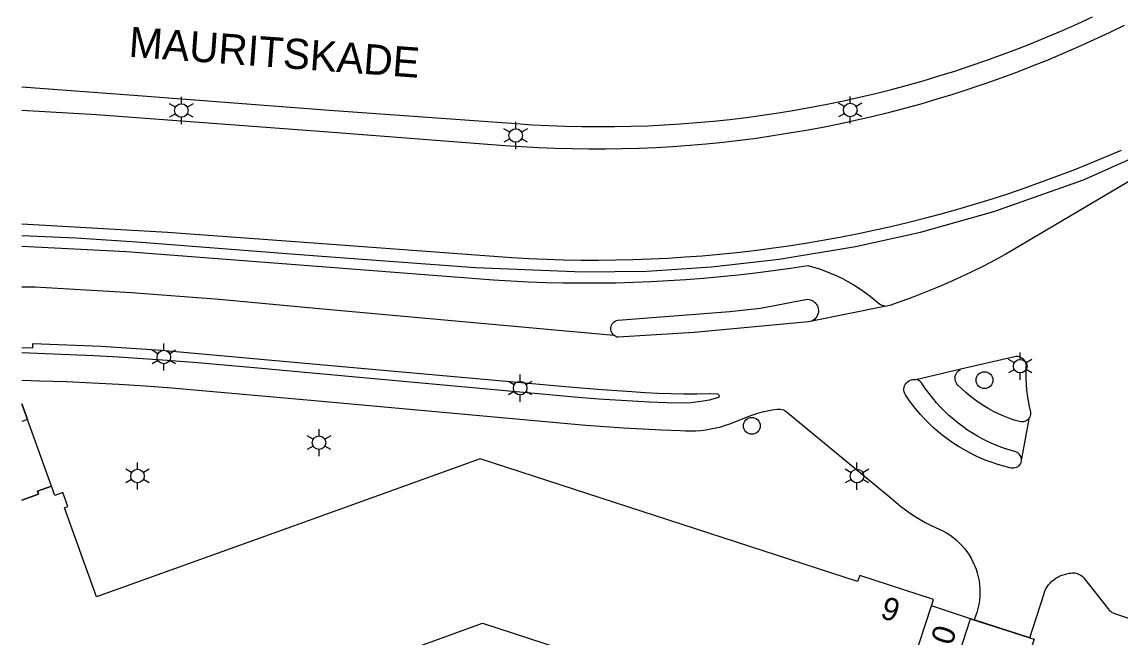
# Model space of a CAD drawing. Extents: x 122462 to 123306, y 485548 to 486417.
# Drawn here: x 122462 to 122534.9, y 485893.5 to 485934.3 of the extents above; entities that cross this region are included whole.
import ezdxf

# ---------------------------------------------------------------- set-up
doc = ezdxf.new("R2010")
doc.units = 0
for name, color, linetype in [('B-WE-IE-MEUBILAIR_WEGMEUBILAIR_VERKEERSBORD-S', 7, 'Continuous'), ('Level 1', 7, 'Continuous'), ('Level 10', 7, 'Continuous'), ('Level 17', 7, 'Continuous'), ('Level 24', 7, 'Continuous'), ('Level 34', 7, 'Continuous'), ('Level 4', 7, 'Continuous'), ('Level 50', 7, 'Continuous'), ('Level 53', 7, 'Continuous'), ('N-WE-GR-BOOM_DOORWORTELBARE RUIMTE-G', 7, 'Continuous')]:
    doc.layers.add(name, color=color, linetype=linetype)

msp = doc.modelspace()

# ---------------------------------------------------------------- linework, layer by layer
at = {"layer": 'Level 1'}
msp.add_line((122524.989, 485894.699), (122522.393, 485895.557), dxfattribs=at)
for points in [[(122522.393, 485895.557), (122522.529, 485895.979), (122517.64, 485897.569), (122517.471, 485897.161), (122492.439, 485905.309), (122481.021, 485901.199), (122466.986, 485896.148), (122464.857, 485902.063), (122465.073, 485902.14), (122464.74, 485903.065), (122464.222, 485902.879), (122463.999, 485903.489), (122463.061, 485903.153), (122463.128, 485902.965), (122462.03, 485902.57)], [(122520.524, 485889.816), (122523.125, 485888.969), (122524.989, 485894.699)], [(122478.831, 485862.441), (122476.564, 485868.745), (122476.98, 485868.895), (122475.342, 485873.451), (122490.096, 485878.755), (122485.397, 485891.807), (122492.594, 485894.398), (122519.195, 485885.736), (122520.524, 485889.816)]]:
    msp.add_lwpolyline(points, dxfattribs=at)
at = {"layer": 'Level 10'}
for points in [[(122462.03, 485902.57), (122463.128, 485902.965), (122463.061, 485903.153), (122463.999, 485903.489), (122462.03, 485908.939)], [(122527.331, 485887.599), (122523.125, 485888.969), (122524.989, 485894.699), (122528.914, 485893.434), (122529.199, 485893.34), (122527.331, 485887.599)]]:
    msp.add_lwpolyline(points, dxfattribs=at)
at = {"layer": 'Level 17'}
for p, q in [((122519.375, 485915.419), (122514.462, 485914.439)), ((122521.358, 485910.562), (122524.347, 485911.275)), ((122528.858, 485907.958), (122528.365, 485905.297)), ((122525.221, 485894.627), (122524.989, 485894.699)), ((122528.914, 485893.434), (122525.221, 485894.627))]:
    msp.add_line(p, q, dxfattribs=at)
for points in [[(122462.03, 485929.971), (122469.74, 485929.399), (122481.29, 485928.509), (122482.446, 485928.425), (122494.823, 485927.528), (122495.913, 485927.457), (122497.004, 485927.401), (122498.096, 485927.361), (122499.188, 485927.336), (122500.28, 485927.326), (122501.373, 485927.333), (122502.465, 485927.354), (122503.557, 485927.391), (122504.648, 485927.444), (122505.738, 485927.512), (122506.827, 485927.596), (122507.915, 485927.695), (122509.002, 485927.809), (122510.086, 485927.939), (122511.169, 485928.084), (122512.25, 485928.245), (122513.328, 485928.421), (122514.403, 485928.612), (122515.476, 485928.818), (122516.546, 485929.04), (122517.612, 485929.277), (122518.675, 485929.529), (122519.735, 485929.796), (122520.79, 485930.078), (122521.841, 485930.374), (122522.888, 485930.686), (122523.931, 485931.013), (122524.969, 485931.354), (122526.001, 485931.71), (122527.029, 485932.081), (122528.051, 485932.466), (122529.068, 485932.866), (122530.079, 485933.28), (122531.084, 485933.708), (122532.083, 485934.151), (122533.075, 485934.607)], [(122535.185, 485934.038), (122534.182, 485933.55), (122533.173, 485933.076), (122532.156, 485932.617), (122531.134, 485932.172), (122530.105, 485931.742), (122529.07, 485931.326), (122528.03, 485930.924), (122526.984, 485930.538), (122525.932, 485930.166), (122524.876, 485929.809), (122523.814, 485929.467), (122522.748, 485929.14), (122521.677, 485928.828), (122520.602, 485928.532), (122519.523, 485928.25), (122518.44, 485927.984), (122517.354, 485927.733), (122516.264, 485927.498), (122515.171, 485927.277), (122514.074, 485927.073), (122512.975, 485926.884), (122511.874, 485926.71), (122510.77, 485926.552), (122509.664, 485926.409), (122508.556, 485926.283), (122507.446, 485926.171), (122506.335, 485926.076), (122505.223, 485925.996), (122504.109, 485925.932), (122502.995, 485925.884), (122501.88, 485925.851), (122500.765, 485925.834), (122499.65, 485925.833), (122498.535, 485925.847), (122497.42, 485925.878), (122496.306, 485925.924), (122495.193, 485925.986), (122494.08, 485926.063), (122482.37, 485926.962), (122466.97, 485928.109), (122462.03, 485928.403)], [(122462.03, 485920.886), (122471.698, 485920.341), (122481.983, 485919.58), (122494.531, 485918.651), (122495.68, 485918.586), (122496.83, 485918.537), (122497.981, 485918.502), (122499.132, 485918.483), (122500.283, 485918.479), (122501.434, 485918.49), (122502.585, 485918.515), (122503.735, 485918.556), (122504.885, 485918.612), (122506.034, 485918.684), (122507.182, 485918.77), (122508.328, 485918.871), (122509.474, 485918.987), (122510.617, 485919.118), (122511.759, 485919.264), (122512.899, 485919.425), (122514.036, 485919.601), (122515.171, 485919.792), (122516.304, 485919.998), (122517.434, 485920.218), (122518.56, 485920.454), (122519.684, 485920.704), (122520.804, 485920.969), (122521.921, 485921.248), (122523.036, 485921.545), (122524.148, 485921.857), (122525.255, 485922.184), (122526.358, 485922.525), (122527.456, 485922.88), (122528.549, 485923.25), (122529.638, 485923.635), (122530.721, 485924.034), (122531.799, 485924.447), (122532.871, 485924.874), (122533.938, 485925.315), (122534.999, 485925.771)], [(122539.161, 485925.851), (122527.331, 485918.861), (122526.588, 485918.464), (122525.838, 485918.079), (122525.081, 485917.707), (122524.319, 485917.348), (122523.55, 485917.002), (122522.776, 485916.669), (122521.996, 485916.349), (122521.211, 485916.042), (122520.421, 485915.749), (122519.626, 485915.469), (122519.375, 485915.419)], [(122462.03, 485919.401), (122468.961, 485919.051), (122481.903, 485918.05), (122493.318, 485917.167), (122494.478, 485917.097), (122495.639, 485917.041), (122496.801, 485917), (122497.963, 485916.973), (122499.125, 485916.961), (122500.288, 485916.964), (122501.45, 485916.981), (122502.612, 485917.012), (122503.774, 485917.059), (122504.934, 485917.119), (122506.094, 485917.194), (122507.253, 485917.284), (122508.411, 485917.388), (122509.567, 485917.507), (122510.722, 485917.64), (122511.875, 485917.788), (122513.026, 485917.95), (122514.175, 485918.126), (122514.572, 485918.016), (122514.965, 485917.891), (122515.352, 485917.752), (122515.735, 485917.599), (122516.112, 485917.433), (122516.482, 485917.252), (122516.846, 485917.059), (122517.203, 485916.853), (122517.552, 485916.633), (122517.892, 485916.402), (122518.224, 485916.158), (122518.547, 485915.902), (122518.861, 485915.635), (122518.937, 485915.576), (122519.019, 485915.526), (122519.106, 485915.487), (122519.198, 485915.458), (122519.292, 485915.44), (122519.375, 485915.419)], [(122462.03, 485916.701), (122462.891, 485916.701), (122469.291, 485916.341), (122475.121, 485915.881), (122481.758, 485915.276), (122501.306, 485913.495)], [(122501.306, 485913.495), (122501.242, 485913.561), (122501.189, 485913.636), (122501.149, 485913.718), (122501.122, 485913.806), (122501.109, 485913.897), (122501.111, 485913.988), (122501.128, 485914.079), (122501.158, 485914.165), (122501.201, 485914.246), (122501.257, 485914.319), (122501.324, 485914.382), (122501.399, 485914.434), (122501.482, 485914.473), (122501.57, 485914.499), (122509, 485915.079), (122511.04, 485915.299), (122514.17, 485915.879), (122514.272, 485915.868), (122514.371, 485915.844), (122514.466, 485915.806), (122514.555, 485915.756), (122514.636, 485915.694), (122514.709, 485915.622), (122514.77, 485915.54), (122514.82, 485915.451), (122514.858, 485915.356), (122514.882, 485915.257), (122514.892, 485915.155), (122514.889, 485915.053), (122514.869, 485914.944), (122514.833, 485914.838), (122514.783, 485914.739), (122514.719, 485914.648), (122514.644, 485914.566), (122514.557, 485914.496), (122514.462, 485914.439)], [(122514.462, 485914.439), (122514.237, 485914.385), (122506.65, 485913.689), (122501.59, 485913.359), (122501.513, 485913.378), (122501.438, 485913.407), (122501.369, 485913.447), (122501.306, 485913.495)], [(122462.03, 485912.684), (122462.754, 485912.66), (122462.76, 485912.944), (122467.286, 485912.761), (122471.281, 485912.497), (122481.564, 485911.576), (122494.673, 485910.403), (122496.627, 485910.22), (122498.582, 485910.052), (122500.538, 485909.898), (122502.495, 485909.76), (122503.359, 485909.706), (122504.224, 485909.665), (122505.09, 485909.637), (122505.956, 485909.622), (122506.822, 485909.62), (122507.688, 485909.631), (122508.192, 485909.603), (122508.233, 485909.586), (122508.266, 485909.557), (122508.289, 485909.519), (122508.297, 485909.475), (122508.291, 485909.431), (122508.272, 485909.391), (122508.24, 485909.36), (122508.2, 485909.341), (122507.643, 485909.191), (122507.242, 485909.115), (122506.451, 485909.007), (122505.932, 485908.989), (122504.806, 485909.019), (122503.681, 485909.06), (122502.556, 485909.115), (122501.431, 485909.181), (122500.308, 485909.26), (122499.185, 485909.351), (122481.532, 485910.954), (122477.69, 485911.303), (122475.682, 485911.49), (122473.673, 485911.661), (122471.663, 485911.817), (122470.048, 485911.935), (122468.431, 485912.04), (122466.814, 485912.131), (122465.196, 485912.208), (122463.578, 485912.272), (122462.03, 485912.32)], [(122524.347, 485911.275), (122527.82, 485912.069), (122527.916, 485912.095), (122528.015, 485912.105), (122528.114, 485912.1), (122528.211, 485912.079), (122528.304, 485912.043), (122528.39, 485911.994), (122528.468, 485911.931), (122528.534, 485911.857), (122528.588, 485911.774), (122528.629, 485911.683), (122528.655, 485911.587), (122528.665, 485911.488), (122528.66, 485911.389), (122528.65, 485911.013), (122528.653, 485910.637), (122528.67, 485910.261), (122528.701, 485909.887), (122528.745, 485909.513), (122528.803, 485909.142), (122528.874, 485908.772), (122528.959, 485908.406), (122528.967, 485908.319), (122528.961, 485908.232), (122528.941, 485908.146), (122528.909, 485908.065), (122528.864, 485907.99), (122528.858, 485907.958)], [(122528.858, 485907.958), (122528.749, 485907.866), (122528.674, 485907.816), (122528.592, 485907.778), (122528.506, 485907.754), (122528.416, 485907.744), (122528.326, 485907.748), (122528.238, 485907.766), (122527.884, 485907.876), (122527.534, 485907.999), (122527.189, 485908.136), (122526.85, 485908.286), (122526.517, 485908.45), (122526.191, 485908.626), (122525.872, 485908.815), (122525.561, 485909.017), (122525.257, 485909.23), (122524.962, 485909.455), (122524.677, 485909.692), (122524.4, 485909.939), (122524.134, 485910.197), (122524.075, 485910.275), (122524.028, 485910.362), (122523.993, 485910.454), (122523.972, 485910.55), (122523.966, 485910.648), (122523.973, 485910.746), (122523.994, 485910.841), (122524.029, 485910.933), (122524.077, 485911.019), (122524.136, 485911.097), (122524.207, 485911.166), (122524.286, 485911.224), (122524.347, 485911.275)], [(122462.03, 485910.515), (122463.201, 485910.484), (122464.956, 485910.42), (122466.71, 485910.34), (122468.464, 485910.245), (122470.216, 485910.134), (122471.968, 485910.007), (122473.718, 485909.864), (122475.467, 485909.705), (122481.438, 485909.165), (122499.446, 485907.537), (122500.703, 485907.438), (122501.961, 485907.353), (122503.22, 485907.281), (122504.48, 485907.224), (122505.74, 485907.18), (122506.076, 485907.161), (122506.412, 485907.156), (122506.748, 485907.165), (122507.083, 485907.189), (122507.417, 485907.228), (122507.75, 485907.28), (122508.079, 485907.347), (122508.405, 485907.428), (122508.728, 485907.523), (122509.012, 485907.62), (122509.292, 485907.727), (122510.23, 485908.101), (122510.541, 485908.22), (122510.857, 485908.324), (122511.178, 485908.414), (122511.502, 485908.49), (122511.829, 485908.551), (122512.159, 485908.598), (122512.262, 485908.605), (122512.364, 485908.599), (122512.465, 485908.58), (122512.563, 485908.548), (122512.656, 485908.504), (122512.743, 485908.449), (122519.711, 485902.693), (122520.024, 485902.421), (122520.346, 485902.16), (122520.677, 485901.91), (122520.991, 485901.687), (122521.312, 485901.476), (122521.641, 485901.276), (122521.976, 485901.087), (122522.318, 485900.911), (122522.666, 485900.746), (122522.91, 485900.644)], [(122528.365, 485905.297), (122528.352, 485905.243), (122528.346, 485905.153), (122528.325, 485905.065), (122528.291, 485904.982), (122528.244, 485904.905), (122528.185, 485904.837), (122528.116, 485904.779), (122528.039, 485904.733), (122527.955, 485904.7), (122527.867, 485904.68), (122527.777, 485904.676), (122527.687, 485904.685), (122527.6, 485904.709), (122527.199, 485904.81), (122526.803, 485904.925), (122526.411, 485905.055), (122526.023, 485905.198), (122525.642, 485905.356), (122525.266, 485905.527), (122524.897, 485905.712), (122524.534, 485905.91), (122524.179, 485906.122), (122523.832, 485906.345), (122523.494, 485906.582), (122523.164, 485906.83), (122522.843, 485907.091), (122522.532, 485907.362), (122522.231, 485907.645), (122521.941, 485907.939), (122521.661, 485908.243), (122521.393, 485908.557), (122521.136, 485908.88), (122520.891, 485909.213), (122520.658, 485909.554), (122520.613, 485909.644), (122520.583, 485909.74), (122520.567, 485909.839), (122520.566, 485909.94), (122520.581, 485910.039), (122520.61, 485910.135), (122520.653, 485910.226), (122520.709, 485910.309), (122520.777, 485910.383), (122520.856, 485910.446), (122520.943, 485910.496), (122521.037, 485910.533), (122521.135, 485910.555), (122521.235, 485910.562), (122521.335, 485910.554), (122521.358, 485910.562)], [(122528.365, 485905.297), (122528.338, 485905.366), (122528.311, 485905.451), (122528.27, 485905.531), (122528.217, 485905.604), (122528.153, 485905.667), (122528.08, 485905.719), (122528, 485905.759), (122527.622, 485905.866), (122527.247, 485905.987), (122526.878, 485906.122), (122526.514, 485906.271), (122526.155, 485906.433), (122525.803, 485906.608), (122525.457, 485906.796), (122525.119, 485906.997), (122524.789, 485907.21), (122524.466, 485907.436), (122524.152, 485907.673), (122523.847, 485907.921), (122523.552, 485908.181), (122523.266, 485908.452), (122522.991, 485908.733), (122522.726, 485909.023), (122522.472, 485909.324), (122522.23, 485909.634), (122521.999, 485909.952), (122521.78, 485910.279), (122521.713, 485910.359), (122521.636, 485910.428), (122521.55, 485910.486), (122521.457, 485910.531), (122521.358, 485910.562)], [(122522.91, 485900.644), (122523.149, 485900.528), (122523.38, 485900.399), (122523.603, 485900.257), (122523.817, 485900.102), (122524.023, 485899.934), (122524.218, 485899.755), (122524.402, 485899.566), (122524.576, 485899.365), (122524.737, 485899.156), (122524.886, 485898.937), (122525.022, 485898.71), (122525.145, 485898.475), (122525.254, 485898.234), (122525.349, 485897.987), (122525.43, 485897.734), (122525.495, 485897.478), (122525.546, 485897.218), (122525.582, 485896.956), (122525.602, 485896.692), (122525.608, 485896.427), (122525.597, 485896.162), (122525.572, 485895.899), (122525.532, 485895.637), (122525.476, 485895.378), (122525.406, 485895.123), (122525.32, 485894.872), (122525.221, 485894.627)], [(122528.914, 485893.434), (122529.864, 485896.375), (122529.92, 485896.526), (122529.989, 485896.672), (122530.07, 485896.812), (122530.163, 485896.944), (122530.267, 485897.068), (122530.38, 485897.183), (122530.503, 485897.288), (122530.635, 485897.382), (122530.774, 485897.464), (122530.919, 485897.535), (122531.07, 485897.592), (122531.225, 485897.637), (122531.533, 485897.711), (122531.646, 485897.732), (122531.76, 485897.739), (122531.875, 485897.734), (122531.988, 485897.715), (122532.098, 485897.683), (122532.204, 485897.64), (122532.304, 485897.584), (122532.397, 485897.517), (122532.482, 485897.44), (122532.558, 485897.354), (122534.114, 485895.352), (122534.184, 485895.273), (122534.262, 485895.202), (122534.349, 485895.141), (122534.441, 485895.091), (122534.539, 485895.051), (122543.162, 485892.177)]]:
    msp.add_lwpolyline(points, dxfattribs=at)
at = {"layer": 'Level 24'}
msp.add_lwpolyline([(122462.03, 485920.12), (122465.611, 485919.961), (122469.651, 485919.681), (122479.891, 485918.891), (122481.939, 485918.74), (122492.131, 485917.991), (122499.261, 485917.701), (122503.501, 485917.741), (122507.801, 485918.021), (122512.291, 485918.551), (122517.341, 485919.381), (122521.661, 485920.331), (122526.531, 485921.711), (122532.481, 485923.811), (122537.291, 485925.951), (122543.011, 485928.721)], dxfattribs=at)
at = {"layer": 'Level 34'}
msp.add_lwpolyline([(122462.03, 485908.94), (122462.406, 485907.906), (122462.03, 485907.771)], dxfattribs=at)
at = {"layer": 'Level 4'}
msp.add_line((122520.524, 485889.816), (122522.393, 485895.557), dxfattribs=at)
at = {"layer": 'Level 50'}
for p, q in [((122472.22, 485928.624), (122471.83, 485928.849)), ((122472.61, 485928.849), (122472.61, 485929.299)), ((122473.389, 485928.849), (122472.999, 485928.624)), ((122516.61, 485928.654), (122516.22, 485928.879)), ((122517, 485928.879), (122517, 485929.329)), ((122517.779, 485928.879), (122517.389, 485928.654)), ((122472.22, 485928.174), (122471.83, 485927.949)), ((122473.389, 485927.949), (122472.999, 485928.174)), ((122516.61, 485928.204), (122516.22, 485927.979)), ((122517.779, 485927.979), (122517.389, 485928.204)), ((122472.61, 485927.499), (122472.61, 485927.949)), ((122494.8, 485927.189), (122494.8, 485927.639)), ((122517, 485927.529), (122517, 485927.979)), ((122494.41, 485926.964), (122494.02, 485927.189)), ((122495.579, 485927.189), (122495.189, 485926.964)), ((122494.41, 485926.514), (122494.02, 485926.289)), ((122494.8, 485925.839), (122494.8, 485926.289)), ((122495.579, 485926.289), (122495.189, 485926.514)), ((122471.447, 485912.499), (122471.447, 485912.949)), ((122471.057, 485912.274), (122470.667, 485912.499)), ((122472.226, 485912.499), (122471.836, 485912.274)), ((122528.282, 485911.897), (122528.282, 485912.347)), ((122471.057, 485911.824), (122470.667, 485911.599)), ((122471.447, 485911.149), (122471.447, 485911.599)), ((122472.226, 485911.599), (122471.836, 485911.824)), ((122527.892, 485911.672), (122527.502, 485911.897)), ((122529.061, 485911.897), (122528.671, 485911.672)), ((122495.091, 485910.44), (122495.091, 485910.89)), ((122527.892, 485911.222), (122527.502, 485910.997)), ((122528.282, 485910.547), (122528.282, 485910.997)), ((122529.061, 485910.997), (122528.671, 485911.222)), ((122494.701, 485910.215), (122494.311, 485910.44)), ((122495.87, 485910.44), (122495.48, 485910.215)), ((122494.701, 485909.765), (122494.311, 485909.54)), ((122495.091, 485909.09), (122495.091, 485909.54)), ((122495.87, 485909.54), (122495.48, 485909.765)), ((122481.748, 485906.823), (122481.748, 485907.273)), ((122481.358, 485906.598), (122480.968, 485906.823)), ((122482.527, 485906.823), (122482.137, 485906.598)), ((122481.358, 485906.148), (122480.968, 485905.923)), ((122481.748, 485905.473), (122481.748, 485905.923)), ((122482.527, 485905.923), (122482.137, 485906.148)), ((122469.699, 485904.61), (122469.699, 485905.06)), ((122517.448, 485904.606), (122517.448, 485905.056)), ((122469.309, 485904.385), (122468.919, 485904.61)), ((122470.478, 485904.61), (122470.088, 485904.385)), ((122517.058, 485904.381), (122516.668, 485904.606)), ((122518.227, 485904.606), (122517.837, 485904.381)), ((122469.309, 485903.935), (122468.919, 485903.71)), ((122469.699, 485903.26), (122469.699, 485903.71)), ((122470.478, 485903.71), (122470.088, 485903.935)), ((122517.058, 485903.931), (122516.668, 485903.706)), ((122517.448, 485903.256), (122517.448, 485903.706)), ((122518.227, 485903.706), (122517.837, 485903.931))]:
    msp.add_line(p, q, dxfattribs=at)
for centre in [(122472.61, 485928.399), (122517, 485928.429), (122494.8, 485926.739), (122471.447, 485912.049), (122528.282, 485911.447), (122495.091, 485909.99), (122481.748, 485906.373), (122469.699, 485904.16), (122517.448, 485904.156)]:
    msp.add_circle(centre, 0.45, dxfattribs=at)
at = {"layer": 'Level 53'}
for centre in [(122525.91, 485910.519), (122510.47, 485907.493)]:
    msp.add_circle(centre, 0.56, dxfattribs=at)

# ---------------------------------------------------------------- texts
at = {"layer": 'B-WE-IE-MEUBILAIR_WEGMEUBILAIR_VERKEERSBORD-S'}
for s, rotation, p in [('9', 341.96602, (122518.916, 485894.791)), ('10', 71.96069, (122523.397, 485891.809))]:
    msp.add_text(s, height=1.5, rotation=rotation, dxfattribs=at).set_placement(p)
at = {"layer": 'N-WE-GR-BOOM_DOORWORTELBARE RUIMTE-G'}
msp.add_text('MAURITSKADE', height=2, rotation=355.84212, dxfattribs=at).set_placement((122469.08, 485931.964))

doc.saveas('drawing.dxf')
